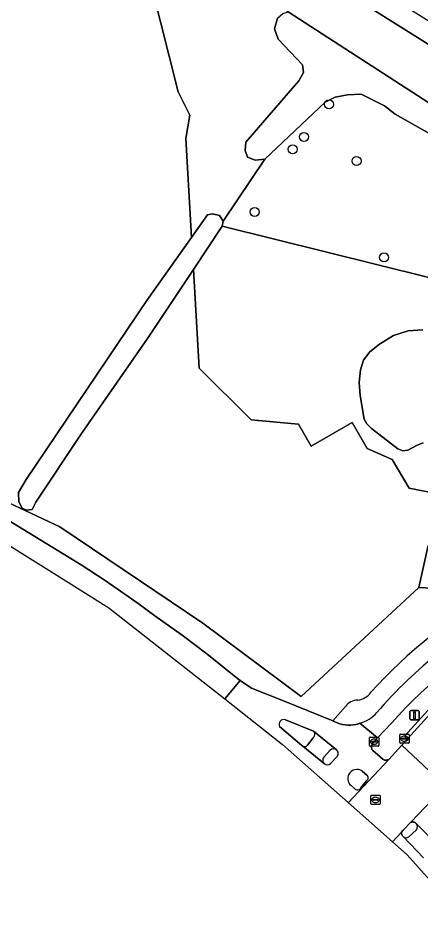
# Model space of a CAD drawing. Extents: x 160455 to 162082, y 388339 to 389736.
# Drawn here: x 160519.6 to 160563.1, y 388713.4 to 388812 of the extents above; entities that cross this region are included whole.
import ezdxf

# ---------------------------------------------------------------- set-up
doc = ezdxf.new("R2010")
doc.units = 0
for name, color, linetype in [('IMGEO_Berm_groen', 7, 'Continuous'), ('IMGEO_Boom', 7, 'Continuous'), ('IMGEO_Fietspad_gesloten', 7, 'Continuous'), ('IMGEO_Fietspad_open', 7, 'Continuous'), ('IMGEO_Grasland_agrarisch', 7, 'Continuous'), ('IMGEO_Groenvoorziening', 7, 'Continuous'), ('IMGEO_Hek', 7, 'Continuous'), ('IMGEO_Kolk', 7, 'Continuous'), ('IMGEO_Loofbos', 7, 'Continuous'), ('IMGEO_Meer_plas_ven_vijver', 7, 'Continuous'), ('IMGEO_Rijbaan_lokaal_gesloten', 7, 'Continuous'), ('IMGEO_Rijbaan_lokaal_open', 7, 'Continuous'), ('IMGEO_Rioolput', 7, 'Continuous'), ('IMGEO_Verkeersbordpaal', 7, 'Continuous'), ('IMGEO_Verkeerseiland_open', 7, 'Continuous'), ('IMGEO_Voetpad_open', 7, 'Continuous'), ('IMGEO_Waterloop', 7, 'Continuous')]:
    doc.layers.add(name, color=color, linetype=linetype)

msp = doc.modelspace()

# ---------------------------------------------------------------- linework, layer by layer
at = {"layer": 'IMGEO_Berm_groen'}
msp.add_lwpolyline([(160559.929, 388735.817), (160558.437, 388734.259), (160557.88, 388733.633), (160557.849, 388733.571), (160557.824, 388733.506), (160557.805, 388733.439), (160557.792, 388733.371), (160557.785, 388733.302), (160557.784, 388733.232), (160557.79, 388733.163), (160557.801, 388733.094), (160557.819, 388733.027), (160557.843, 388732.962), (160557.868, 388732.907), (160559.001, 388731.961), (160559.033, 388731.932), (160559.068, 388731.906), (160559.105, 388731.883), (160559.144, 388731.864), (160559.184, 388731.848), (160559.226, 388731.836), (160559.268, 388731.828), (160559.312, 388731.823), (160559.355, 388731.822), (160559.398, 388731.826), (160559.441, 388731.833), (160559.483, 388731.844), (160559.524, 388731.858), (160559.563, 388731.876), (160559.601, 388731.898), (160559.638, 388731.924), (160561.04, 388733.455), (160561.673, 388734.147), (160561.358, 388734.418), (160564.583, 388738.002)], dxfattribs=at)
msp.add_arc((160596.575, 388703.557), 48.822, 117.42884, 138.6421, dxfattribs=at)
at = {"layer": 'IMGEO_Boom'}
for centre in [(160553.189, 388802.705), (160550.47, 388799.196), (160549.24, 388797.857), (160556.157, 388796.582), (160545.15, 388791.09), (160559.123, 388786.164)]:
    msp.add_circle(centre, 0.489, dxfattribs=at)
at = {"layer": 'IMGEO_Fietspad_gesloten'}
msp.add_lwpolyline([(160556.498, 388735.821), (160558.437, 388734.259), (160559.929, 388735.817)], dxfattribs=at)
for centre, radius, start, end in [((160596.302, 388704.318), 50.066, 117.57779, 139.26588), ((160596.575, 388703.557), 48.822, 117.42884, 138.6421), ((160555.434, 388739.601), 3.927, 285.72786, 318.28843)]:
    msp.add_arc(centre, radius, start, end, dxfattribs=at)
at = {"layer": 'IMGEO_Fietspad_open'}
for points in [[(160510.83, 388759.852), (160523.441, 388751.991), (160529.376, 388748.292), (160541.904, 388738.459)], [(160541.904, 388738.459), (160543.569, 388740.431), (160543.267, 388740.655), (160539.981, 388743.328), (160537.285, 388745.348), (160534.325, 388747.449), (160532.537, 388748.75), (160531.822, 388749.261), (160531.299, 388749.631), (160530.773, 388750), (160530.618, 388750.109), (160529.789, 388750.68), (160528.957, 388751.25), (160526.386, 388752.962), (160516.972, 388758.66)], [(160541.904, 388738.459), (160548.168, 388733.543), (160555.261, 388727.259), (160555.273, 388727.272), (160559.638, 388731.924), (160559.601, 388731.898), (160559.563, 388731.876), (160559.524, 388731.858), (160559.483, 388731.844), (160559.441, 388731.833), (160559.398, 388731.826), (160559.355, 388731.822), (160559.312, 388731.823), (160559.268, 388731.828), (160559.226, 388731.836), (160559.184, 388731.848), (160559.144, 388731.864), (160559.105, 388731.883), (160559.068, 388731.906), (160559.033, 388731.932), (160559.001, 388731.961), (160557.868, 388732.907), (160557.843, 388732.962), (160557.819, 388733.027), (160557.801, 388733.094), (160557.79, 388733.163), (160557.784, 388733.232), (160557.785, 388733.302), (160557.792, 388733.371), (160557.805, 388733.439), (160557.824, 388733.506), (160557.849, 388733.571), (160557.88, 388733.633), (160558.437, 388734.259), (160556.498, 388735.821), (160556.376, 388735.779), (160556.091, 388735.701), (160555.8, 388735.648), (160555.506, 388735.621), (160555.21, 388735.621), (160554.915, 388735.648), (160554.624, 388735.7), (160554.339, 388735.778), (160554.062, 388735.882), (160553.592, 388736.081), (160548.273, 388738.248), (160544.796, 388739.617), (160543.569, 388740.431), (160541.904, 388738.459)], [(160552.684, 388731.447), (160550.358, 388733.342), (160550.245, 388733.428), (160547.831, 388735.456)], [(160548.475, 388736.177), (160551.502, 388734.981)], [(160551.502, 388734.981), (160553.983, 388732.967)], [(160554.053, 388732.229), (160553.346, 388731.481)], [(160556.812, 388730.625), (160557.263, 388730.228)], [(160557.245, 388729.615), (160556.618, 388728.833)], [(160556.023, 388728.69), (160555.526, 388729.122)], [(160564.333, 388727.554), (160562.039, 388725.134), (160562.085, 388725.148), (160562.132, 388725.157), (160562.18, 388725.162), (160562.228, 388725.163), (160562.276, 388725.16), (160562.323, 388725.152), (160562.369, 388725.14), (160562.415, 388725.125), (160562.458, 388725.105), (160562.5, 388725.081), (160562.539, 388725.054), (160562.576, 388725.023), (160562.61, 388724.989), (160564.867, 388722.678)], [(160564.867, 388722.678), (160562.61, 388724.989)], [(160563.386, 388721.282), (160561.225, 388723.555), (160561.189, 388723.584), (160561.157, 388723.615), (160561.128, 388723.649), (160561.102, 388723.686), (160561.08, 388723.725), (160561.061, 388723.765), (160561.046, 388723.807), (160561.034, 388723.85), (160561.026, 388723.894), (160561.023, 388723.939), (160561.023, 388723.984), (160561.028, 388724.028), (160561.036, 388724.072), (160560.054, 388723.012), (160560.054, 388723.012), (160561.645, 388721.602), (160569.007, 388713.4)], [(160561.225, 388723.555), (160563.386, 388721.282)], [(160562.637, 388724.304), (160561.83, 388723.561)]]:
    msp.add_lwpolyline(points, dxfattribs=at)
for centre, radius, start, end in [((160548.282, 388735.701), 0.513, 67.93281, 208.52449), ((160553.672, 388732.565), 0.508, 318.53914, 52.29756), ((160552.996, 388731.832), 0.495, 230.95045, 314.92975), ((160556.153, 388729.89), 0.93, 88.02353, 187.95419), ((160556.236, 388729.873), 0.947, 52.53443, 93.0804), ((160556.109, 388729.777), 0.877, 181.0625, 228.35124), ((160557.04, 388729.928), 0.374, 303.18858, 53.44754), ((160556.256, 388729.029), 0.412, 235.52477, 331.50311), ((160562.215, 388724.63), 0.534, 322.30912, 42.20529), ((160561.524, 388723.951), 0.496, 232.95952, 308.17689)]:
    msp.add_arc(centre, radius, start, end, dxfattribs=at)
at = {"layer": 'IMGEO_Grasland_agrarisch'}
for points in [[(160565.133, 388760.575), (160561.847, 388761.247), (160560.016, 388764.312), (160557.305, 388765.526), (160555.696, 388768.321), (160551.247, 388765.76), (160549.877, 388768.139), (160544.765, 388768.624), (160539.148, 388774.184), (160538.508, 388784.88), (160533.532, 388777.397), (160526.351, 388767.028), (160521.476, 388759.718), (160521.065, 388758.908), (160520.429, 388758.836), (160519.999, 388759.068), (160519.623, 388759.756), (160519.604, 388760.747), (160520.427, 388762.164), (160533.561, 388781.615), (160538.301, 388788.33), (160537.696, 388799.025), (160538.119, 388801.538), (160536.877, 388804.051), (160533.992, 388815.506)], [(160498.285, 388769.161), (160524.082, 388757.064), (160539.525, 388746.629), (160550.156, 388738.732), (160562.899, 388750.484), (160563.919, 388755.033)]]:
    msp.add_lwpolyline(points, dxfattribs=at)
at = {"layer": 'IMGEO_Groenvoorziening'}
for points in [[(160548.756, 388812.712), (160579.196, 388793.027), (160610.611, 388774.63), (160611.317, 388773.94), (160610.98, 388772.976), (160619.2, 388777.412), (160616.579, 388777.834), (160613.149, 388778.387), (160505.054, 388846.068)], [(160667.733, 388798.19), (160594.565, 388763.508), (160587.389, 388759.035), (160575.593, 388753.143), (160570.992, 388751.364), (160568.732, 388750.337), (160568.11, 388750.174), (160567.784, 388750.247), (160562.899, 388750.484), (160550.156, 388738.732), (160539.525, 388746.629), (160524.082, 388757.064), (160498.285, 388769.161)], [(160516.972, 388758.66), (160526.386, 388752.962), (160528.957, 388751.25), (160529.789, 388750.68), (160530.618, 388750.109), (160530.773, 388750), (160531.299, 388749.631), (160531.822, 388749.261), (160532.537, 388748.75), (160534.325, 388747.449), (160537.285, 388745.348), (160539.981, 388743.328), (160543.267, 388740.655), (160543.569, 388740.431), (160544.796, 388739.617), (160548.273, 388738.248), (160553.592, 388736.081), (160554.951, 388737.618)]]:
    msp.add_lwpolyline(points, dxfattribs=at)
for centre, radius, start, end in [((160595.406, 388705.534), 50.512, 118.31947, 138.25084), ((160556.372, 388736.571), 1.765, 92.42073, 143.60045), ((160556.11, 388740.287), 1.962, 275.48302, 325.22979)]:
    msp.add_arc(centre, radius, start, end, dxfattribs=at)
at = {"layer": 'IMGEO_Hek'}
for points in [[(160599.359, 388770.829), (160594.015, 388772.732), (160593.889, 388772.506), (160563.974, 388784.006), (160541.617, 388789.556)], [(160498.285, 388769.161), (160524.082, 388757.064), (160539.525, 388746.629), (160550.156, 388738.732), (160562.899, 388750.484)]]:
    msp.add_lwpolyline(points, dxfattribs=at)
at = {"layer": 'IMGEO_Kolk'}
for p, q in [((160560.845, 388733.737), (160560.845, 388734.589)), ((160560.92, 388734.663), (160561.772, 388734.663)), ((160561.333, 388734.443), (160561.358, 388734.443)), ((160561.846, 388734.589), (160561.846, 388733.737)), ((160557.558, 388733.409), (160557.558, 388734.261)), ((160557.633, 388734.335), (160558.485, 388734.335)), ((160557.817, 388733.829), (160557.817, 388733.841)), ((160558.255, 388733.792), (160557.857, 388733.792)), ((160557.86, 388733.878), (160558.258, 388733.878)), ((160558.069, 388733.555), (160558.044, 388733.555)), ((160558.046, 388734.115), (160558.071, 388734.115)), ((160558.301, 388733.841), (160558.301, 388733.829)), ((160558.559, 388734.261), (160558.559, 388733.409)), ((160561.772, 388733.663), (160560.92, 388733.663)), ((160561.104, 388734.157), (160561.104, 388734.169)), ((160561.542, 388734.12), (160561.144, 388734.12)), ((160561.147, 388734.206), (160561.545, 388734.206)), ((160561.356, 388733.883), (160561.331, 388733.883)), ((160561.588, 388734.169), (160561.588, 388734.157)), ((160558.485, 388733.335), (160557.633, 388733.335))]:
    msp.add_line(p, q, dxfattribs=at)
for points in [[(160560.845, 388733.737), (160560.845, 388734.589)], [(160560.92, 388734.663), (160561.772, 388734.663)], [(160561.846, 388734.589), (160561.846, 388733.737)], [(160557.558, 388733.409), (160557.558, 388734.261)], [(160557.633, 388734.335), (160558.485, 388734.335)], [(160558.559, 388734.261), (160558.559, 388733.409)], [(160561.772, 388733.663), (160560.92, 388733.663)], [(160558.485, 388733.335), (160557.633, 388733.335)]]:
    msp.add_lwpolyline(points, dxfattribs=at)
for centre, radius, start, end in [((160560.922, 388734.587), 0.0765, 91.55205, 178.44795), ((160560.922, 388734.587), 0.0765, 91.55205, 178.44795), ((160561.77, 388734.587), 0.0765, 1.55205, 88.44795), ((160561.77, 388734.587), 0.0765, 1.55205, 88.44795), ((160557.635, 388734.259), 0.0765, 91.55205, 178.44795), ((160557.635, 388734.259), 0.0765, 91.55205, 178.44795), ((160557.635, 388733.411), 0.0765, 181.55205, 268.44795), ((160557.635, 388733.411), 0.0765, 181.55205, 268.44795), ((160557.857, 388733.838), 0.0403, 85.87752, 175.75265), ((160557.854, 388733.828), 0.0366, 178.93798, 274.71019), ((160558.258, 388733.835), 0.043, 264.86636, 352.45326), ((160558.262, 388733.84), 0.0386, 1.73085, 96.63898), ((160558.483, 388734.259), 0.0765, 1.55205, 88.44795), ((160558.483, 388734.259), 0.0765, 1.55205, 88.44795), ((160558.483, 388733.411), 0.0765, 271.55205, 358.44795), ((160558.483, 388733.411), 0.0765, 271.55205, 358.44795), ((160560.922, 388733.739), 0.0765, 181.55205, 268.44795), ((160560.922, 388733.739), 0.0765, 181.55205, 268.44795), ((160561.144, 388734.166), 0.0403, 85.87752, 175.75265), ((160561.141, 388734.156), 0.0366, 178.93798, 274.71019), ((160561.545, 388734.163), 0.043, 264.86636, 352.45326), ((160561.549, 388734.168), 0.0386, 1.73085, 96.63898), ((160561.77, 388733.739), 0.0765, 271.55205, 358.44795), ((160561.77, 388733.739), 0.0765, 271.55205, 358.44795)]:
    msp.add_arc(centre, radius, start, end, dxfattribs=at)
for centre, major_axis, ratio, start_param, end_param in [((160561.332, 388734.163), (-0.387, 0.002), 0.722429, 4.712389, 7.853982), ((160561.357, 388734.163), (-0.39, 0.002), 0.717154, 1.570796, 4.712389), ((160558.045, 388733.835), (-0.387, 0.002), 0.722429, 4.712389, 7.853982), ((160558.07, 388733.835), (-0.39, 0.002), 0.717154, 1.570796, 4.712389)]:
    msp.add_ellipse(centre, major_axis=major_axis, ratio=ratio, start_param=start_param, end_param=end_param, dxfattribs=at)
at = {"layer": 'IMGEO_Loofbos'}
for points in [[(160541.745, 388790.072), (160546.234, 388796.774), (160545.193, 388796.68), (160544.357, 388797.015), (160544.108, 388797.728), (160544.19, 388798.617), (160549.924, 388805.236), (160550.412, 388806.147), (160550.316, 388806.986), (160547.669, 388809.773), (160547.295, 388810.867), (160547.608, 388812.034), (160548.17, 388812.538), (160548.756, 388812.712), (160529.836, 388825.04), (160529.154, 388820.16), (160533.992, 388815.506), (160536.877, 388804.051), (160538.119, 388801.538), (160537.696, 388799.025), (160538.301, 388788.33), (160540.023, 388790.769), (160540.582, 388790.892), (160541.343, 388790.709)], [(160603.571, 388776.135), (160584.766, 388786.766), (160563.574, 388799.811), (160560.336, 388801.636), (160559.2, 388802.558), (160556.643, 388803.82), (160555.17, 388803.753), (160553.848, 388803.482), (160552.752, 388802.931), (160546.234, 388796.774), (160541.745, 388790.072), (160541.617, 388789.556), (160563.974, 388784.006), (160593.889, 388772.506), (160594.015, 388772.732), (160599.359, 388770.829), (160599.721, 388771.561)]]:
    msp.add_lwpolyline(points, close=True, dxfattribs=at)
for points in [[(160563.974, 388784.006), (160541.617, 388789.556), (160538.508, 388784.88), (160539.148, 388774.184), (160544.765, 388768.624), (160549.877, 388768.139), (160551.247, 388765.76), (160555.696, 388768.321), (160557.305, 388765.526), (160560.016, 388764.312), (160561.847, 388761.247), (160565.133, 388760.575)], [(160563.375, 388766.119), (160562.713, 388765.877), (160561.692, 388765.324), (160561.176, 388765.275), (160560.611, 388765.469), (160557.761, 388767.68), (160557.273, 388768.182), (160556.978, 388768.69), (160556.535, 388771.239), (160556.457, 388772.666), (160556.595, 388774.021), (160556.928, 388775.062), (160557.605, 388775.966), (160558.654, 388776.789), (160560.17, 388777.724), (160561.751, 388778.225), (160563.316, 388778.354)], [(160563.919, 388755.033), (160562.899, 388750.484), (160567.784, 388750.247)]]:
    msp.add_lwpolyline(points, dxfattribs=at)
at = {"layer": 'IMGEO_Meer_plas_ven_vijver'}
msp.add_lwpolyline([(160563.316, 388778.354), (160561.751, 388778.225), (160560.17, 388777.724), (160558.654, 388776.789), (160557.605, 388775.966), (160556.928, 388775.062), (160556.595, 388774.021), (160556.457, 388772.666), (160556.535, 388771.239), (160556.978, 388768.69), (160557.273, 388768.182), (160557.761, 388767.68), (160560.611, 388765.469), (160561.176, 388765.275), (160561.692, 388765.324), (160562.713, 388765.877), (160563.375, 388766.119)], dxfattribs=at)
at = {"layer": 'IMGEO_Rijbaan_lokaal_gesloten'}
msp.add_lwpolyline([(160564.916, 388737.72), (160561.673, 388734.147), (160561.04, 388733.455), (160565.764, 388729.027), (160566.45, 388729.754), (160566.806, 388730.124), (160568.797, 388732.15)], dxfattribs=at)
msp.add_lwpolyline([(160560.054, 388723.012), (160560.054, 388723.012), (160561.036, 388724.072), (160561.213, 388724.263), (160562.039, 388725.134), (160564.333, 388727.554), (160565.027, 388728.247), (160565.764, 388729.027), (160561.04, 388733.455), (160559.638, 388731.924), (160555.273, 388727.272), (160555.261, 388727.259)], close=True, dxfattribs=at)
at = {"layer": 'IMGEO_Rijbaan_lokaal_open'}
msp.add_lwpolyline([(160564.583, 388738.002), (160561.358, 388734.418), (160561.673, 388734.147), (160564.916, 388737.72)], dxfattribs=at)
at = {"layer": 'IMGEO_Rioolput'}
for p, q in [((160557.709, 388727.115), (160557.709, 388727.967)), ((160557.784, 388728.041), (160558.636, 388728.041)), ((160557.968, 388727.535), (160557.968, 388727.547)), ((160558.406, 388727.498), (160558.008, 388727.498)), ((160558.011, 388727.584), (160558.409, 388727.584)), ((160558.197, 388727.821), (160558.222, 388727.821)), ((160558.452, 388727.547), (160558.452, 388727.535)), ((160558.71, 388727.967), (160558.71, 388727.115)), ((160558.636, 388727.041), (160557.784, 388727.041)), ((160558.22, 388727.261), (160558.195, 388727.261))]:
    msp.add_line(p, q, dxfattribs=at)
for points in [[(160557.709, 388727.115), (160557.709, 388727.967)], [(160557.784, 388728.041), (160558.636, 388728.041)], [(160558.71, 388727.967), (160558.71, 388727.115)], [(160558.636, 388727.041), (160557.784, 388727.041)]]:
    msp.add_lwpolyline(points, dxfattribs=at)
for centre, radius, start, end in [((160557.786, 388727.965), 0.0765, 91.55205, 178.44795), ((160557.786, 388727.965), 0.0765, 91.55205, 178.44795), ((160558.008, 388727.544), 0.0403, 85.87752, 175.75265), ((160558.005, 388727.534), 0.0366, 178.93798, 274.71019), ((160558.409, 388727.541), 0.043, 264.86636, 352.45326), ((160558.413, 388727.546), 0.0386, 1.73085, 96.63898), ((160558.634, 388727.965), 0.0765, 1.55205, 88.44795), ((160558.634, 388727.965), 0.0765, 1.55205, 88.44795), ((160557.786, 388727.117), 0.0765, 181.55205, 268.44795), ((160557.786, 388727.117), 0.0765, 181.55205, 268.44795), ((160558.634, 388727.117), 0.0765, 271.55205, 358.44795), ((160558.634, 388727.117), 0.0765, 271.55205, 358.44795)]:
    msp.add_arc(centre, radius, start, end, dxfattribs=at)
for centre, major_axis, ratio, start_param, end_param in [((160558.196, 388727.541), (-0.387, 0.002), 0.722429, 4.712389, 7.853982), ((160558.221, 388727.541), (-0.39, 0.002), 0.717154, 1.570796, 4.712389)]:
    msp.add_ellipse(centre, major_axis=major_axis, ratio=ratio, start_param=start_param, end_param=end_param, dxfattribs=at)
at = {"layer": 'IMGEO_Verkeersbordpaal'}
for p, q in [((160561.927, 388736.285), (160561.927, 388737.085)), ((160561.927, 388737.085), (160561.927, 388736.285)), ((160562.027, 388737.185), (160562.817, 388737.185)), ((160562.817, 388737.185), (160562.027, 388737.185)), ((160562.917, 388737.085), (160562.917, 388736.285)), ((160562.917, 388736.285), (160562.917, 388737.085)), ((160562.817, 388736.185), (160562.027, 388736.185)), ((160562.027, 388736.185), (160562.817, 388736.185))]:
    msp.add_line(p, q, dxfattribs=at)
msp.add_lwpolyline([(160562.347, 388737.06), (160562.497, 388737.06), (160562.497, 388736.31), (160562.347, 388736.31), (160562.347, 388737.06)], dxfattribs=at)
for centre, start, end in [((160562.027, 388737.085), 90, 180), ((160562.027, 388737.085), 90, 180), ((160562.817, 388737.085), 0, 90), ((160562.817, 388737.085), 360, 90), ((160562.027, 388736.285), 180, 270), ((160562.027, 388736.285), 180, 270), ((160562.817, 388736.285), 270, 0), ((160562.817, 388736.285), 270, 0)]:
    msp.add_arc(centre, 0.1, start, end, dxfattribs=at)
at = {"layer": 'IMGEO_Verkeerseiland_open'}
for points in [[(160547.831, 388735.456), (160550.245, 388733.428), (160550.358, 388733.342)], [(160551.502, 388734.981), (160548.475, 388736.177)], [(160550.86, 388733.451), (160551.453, 388734.249)], [(160553.298, 388732.903), (160552.619, 388732.15)], [(160553.346, 388731.481), (160554.053, 388732.229)], [(160557.263, 388730.228), (160556.812, 388730.625)], [(160556.618, 388728.833), (160557.245, 388729.615)], [(160555.526, 388729.122), (160556.023, 388728.69)], [(160562.61, 388724.989), (160562.576, 388725.023), (160562.539, 388725.054), (160562.5, 388725.081), (160562.458, 388725.105), (160562.415, 388725.125), (160562.369, 388725.14), (160562.323, 388725.152), (160562.276, 388725.16), (160562.228, 388725.163), (160562.18, 388725.162), (160562.132, 388725.157), (160562.085, 388725.148), (160562.039, 388725.134), (160561.213, 388724.263), (160561.036, 388724.072), (160561.028, 388724.028), (160561.023, 388723.984), (160561.023, 388723.939), (160561.026, 388723.894), (160561.034, 388723.85), (160561.046, 388723.807), (160561.061, 388723.765), (160561.08, 388723.725), (160561.102, 388723.686), (160561.128, 388723.649), (160561.157, 388723.615), (160561.189, 388723.584), (160561.225, 388723.555)], [(160561.83, 388723.561), (160562.637, 388724.304)]]:
    msp.add_lwpolyline(points, dxfattribs=at)
for centre, radius, start, end in [((160548.282, 388735.701), 0.513, 67.93281, 208.52449), ((160551.153, 388734.637), 0.491, 307.76714, 44.57355), ((160550.543, 388733.699), 0.402, 242.56689, 321.93423), ((160553.675, 388732.564), 0.507, 52.60328, 138.07209), ((160553.672, 388732.565), 0.508, 318.53914, 52.29756), ((160553, 388731.831), 0.497, 140.03245, 230.53274), ((160552.996, 388731.832), 0.495, 230.95045, 314.92975), ((160556.153, 388729.89), 0.93, 88.02353, 187.95419), ((160556.236, 388729.873), 0.947, 52.53443, 93.0804), ((160556.109, 388729.777), 0.877, 181.0625, 228.35124), ((160557.04, 388729.928), 0.374, 303.18858, 53.44754), ((160556.256, 388729.029), 0.412, 235.52477, 331.50311), ((160562.215, 388724.63), 0.534, 322.30912, 42.20529), ((160561.524, 388723.951), 0.496, 232.95952, 308.17689)]:
    msp.add_arc(centre, radius, start, end, dxfattribs=at)
at = {"layer": 'IMGEO_Voetpad_open'}
for points in [[(160554.951, 388737.618), (160553.592, 388736.081), (160554.062, 388735.882), (160554.339, 388735.778), (160554.624, 388735.7), (160554.915, 388735.648), (160555.21, 388735.621), (160555.506, 388735.621), (160555.8, 388735.648), (160556.091, 388735.701), (160556.376, 388735.779), (160556.498, 388735.821)], [(160553.983, 388732.967), (160551.502, 388734.981)], [(160551.453, 388734.249), (160550.86, 388733.451)], [(160550.358, 388733.342), (160552.684, 388731.447)], [(160552.619, 388732.15), (160553.298, 388732.903)]]:
    msp.add_lwpolyline(points, dxfattribs=at)
for centre, radius, start, end in [((160595.406, 388705.534), 50.512, 118.31947, 138.25084), ((160596.302, 388704.318), 50.066, 117.57779, 139.26588), ((160556.372, 388736.571), 1.765, 92.42073, 143.60045), ((160556.11, 388740.287), 1.962, 275.48302, 325.22979), ((160555.434, 388739.601), 3.927, 285.72786, 318.28843), ((160551.153, 388734.637), 0.491, 307.76714, 44.57355), ((160550.543, 388733.699), 0.402, 242.56689, 321.93423), ((160553.675, 388732.564), 0.507, 52.60328, 138.07209), ((160553, 388731.831), 0.497, 140.03245, 230.53274)]:
    msp.add_arc(centre, radius, start, end, dxfattribs=at)
at = {"layer": 'IMGEO_Waterloop'}
for points in [[(160506.186, 388847.875), (160505.054, 388846.068), (160613.149, 388778.387), (160616.579, 388777.834), (160619.2, 388777.412), (160622.048, 388778.768), (160666.685, 388800.384), (160677.485, 388805.614), (160676.881, 388807.14), (160620.942, 388780.351), (160619.568, 388779.697), (160618.745, 388779.83), (160613.517, 388780.672)], [(160533.561, 388781.615), (160520.427, 388762.164), (160519.604, 388760.747), (160519.623, 388759.756), (160519.999, 388759.068), (160520.429, 388758.836), (160521.065, 388758.908), (160521.476, 388759.718), (160526.351, 388767.028), (160533.532, 388777.397), (160538.508, 388784.88), (160541.617, 388789.556), (160541.745, 388790.072), (160541.343, 388790.709), (160540.582, 388790.892), (160540.023, 388790.769), (160538.301, 388788.33)]]:
    msp.add_lwpolyline(points, close=True, dxfattribs=at)
for points in [[(160579.196, 388793.027), (160548.756, 388812.712)], [(160547.608, 388812.034), (160547.295, 388810.867), (160547.669, 388809.773), (160550.316, 388806.986), (160550.412, 388806.147), (160549.924, 388805.236), (160544.19, 388798.617), (160544.108, 388797.728), (160544.357, 388797.015), (160545.193, 388796.68), (160546.234, 388796.774), (160552.752, 388802.931), (160553.848, 388803.482), (160555.17, 388803.753), (160556.643, 388803.82), (160559.2, 388802.558), (160560.336, 388801.636), (160563.574, 388799.811)]]:
    msp.add_lwpolyline(points, dxfattribs=at)

doc.saveas('drawing.dxf')
